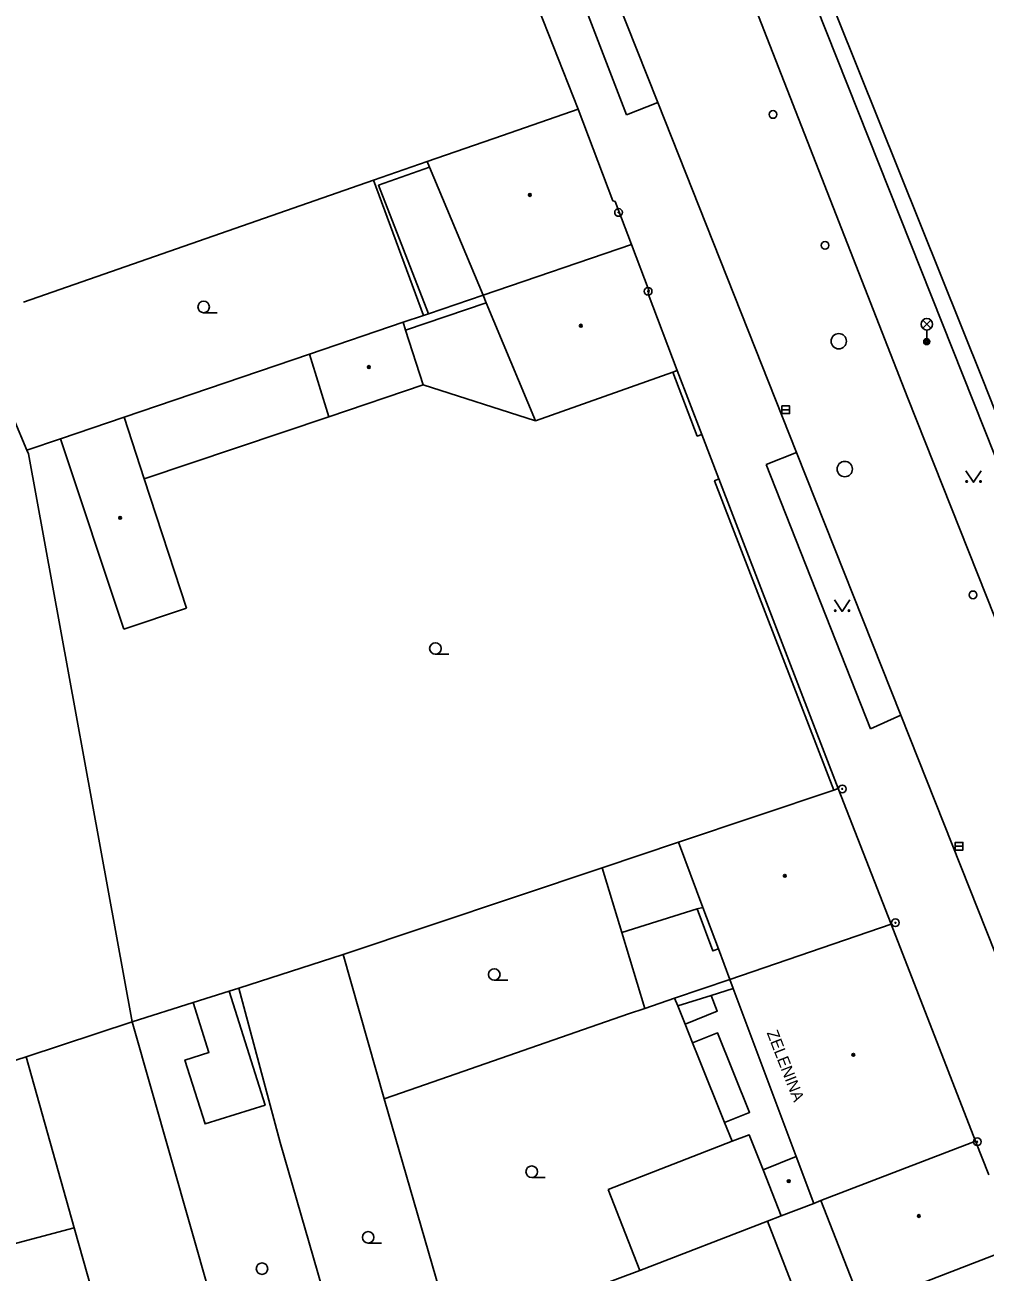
# Model space of a CAD drawing. Extents: x -596229 to -595156, y -1161237 to -1159376.
# Drawn here: x -595508.6 to -595446.1, y -1160544.6 to -1160463.4 of the extents above; entities that cross this region are included whole.
import ezdxf

# ---------------------------------------------------------------- set-up
doc = ezdxf.new("R2010")
doc.units = 0
for name, color, linetype in [('Level 25', 7, 'Continuous'), ('Level 27', 7, 'Continuous'), ('Level 28', 7, 'Continuous'), ('Level 33', 7, 'Continuous'), ('Level 36', 7, 'Continuous'), ('Level 39', 7, 'Continuous'), ('TM - budovy zdene_ betonove - VP', 7, 'Continuous'), ('TM - chodniky - VP', 7, 'Continuous'), ('TM - komunikace - VP', 7, 'Continuous'), ('TM - letecke snimky - pomocna linie', 7, 'Continuous'), ('TM - plot drateny_ kovovy - VP', 7, 'Continuous'), ('TM - podezdivka plotu - VP', 7, 'Continuous'), ('TM - popis objektu', 7, 'Continuous'), ('TM - rozhrani ploch obecne - VP', 7, 'Continuous'), ('TM - vjezd na pozemek', 7, 'Continuous'), ('TM - zabradli - VP', 7, 'Continuous')]:
    doc.layers.add(name, color=color, linetype=linetype)

msp = doc.modelspace()

# ---------------------------------------------------------------- linework, layer by layer
at = {"layer": 'Level 25'}
for centre, radius in [((-595469.93, -1160475.62), 0.25), ((-595469.93, -1160475.62), 0.0303), ((-595468, -1160480.75), 0.25), ((-595468, -1160480.75), 0.0303), ((-595455.36, -1160513.14), 0.25), ((-595455.36, -1160513.14), 0.0303), ((-595451.9, -1160521.85), 0.25), ((-595451.9, -1160521.85), 0.0303), ((-595446.57, -1160536.11), 0.25), ((-595446.57, -1160536.11), 0.0303)]:
    msp.add_circle(centre, radius, dxfattribs=at)
at = {"layer": 'Level 27'}
for p, q in [((-595459.29, -1160488.46), (-595458.79, -1160488.46)), ((-595448.01, -1160516.87), (-595447.51, -1160516.87))]:
    msp.add_line(p, q, dxfattribs=at)
for points in [[(-595459.29, -1160488.71), (-595458.79, -1160488.71), (-595458.79, -1160488.21), (-595459.29, -1160488.21)], [(-595448.01, -1160517.12), (-595447.51, -1160517.12), (-595447.51, -1160516.62), (-595448.01, -1160516.62)]]:
    msp.add_lwpolyline(points, close=True, dxfattribs=at)
for centre in [(-595455.59, -1160484), (-595455.2, -1160492.32)]:
    msp.add_circle(centre, 0.5, dxfattribs=at)
at = {"layer": 'Level 28'}
for centre in [(-595459.87, -1160469.24), (-595456.48, -1160477.76), (-595446.85, -1160500.51)]:
    msp.add_circle(centre, 0.25, dxfattribs=at)
at = {"layer": 'Level 33'}
for p, q in [((-595450.125, -1160483.16), (-595449.595, -1160482.63)), ((-595450.125, -1160482.63), (-595449.595, -1160483.16)), ((-595449.86, -1160483.27), (-595449.86, -1160484.02))]:
    msp.add_line(p, q, dxfattribs=at)
for centre, radius in [((-595449.86, -1160482.895), 0.375), ((-595449.86, -1160484.02), 0.2), ((-595449.86, -1160484.02), 0.145), ((-595449.86, -1160484.02), 0.0876)]:
    msp.add_circle(centre, radius, dxfattribs=at)
at = {"layer": 'Level 36'}
for p, q in [((-595496.94, -1160482.145), (-595496.065, -1160482.145)), ((-595481.85, -1160504.375), (-595480.975, -1160504.375)), ((-595478.02, -1160525.595), (-595477.145, -1160525.595)), ((-595475.58, -1160538.435), (-595474.705, -1160538.435)), ((-595486.23, -1160542.705), (-595485.355, -1160542.705))]:
    msp.add_line(p, q, dxfattribs=at)
for points in [[(-595447.31, -1160492.43), (-595446.81, -1160493.18), (-595446.31, -1160492.43)], [(-595455.87, -1160500.84), (-595455.37, -1160501.59), (-595454.87, -1160500.84)]]:
    msp.add_lwpolyline(points, dxfattribs=at)
for centre, radius in [((-595496.94, -1160481.77), 0.375), ((-595447.26, -1160493.13), 0.05), ((-595446.361, -1160493.13), 0.05), ((-595455.82, -1160501.54), 0.05), ((-595454.921, -1160501.54), 0.05), ((-595481.85, -1160504), 0.375), ((-595478.02, -1160525.22), 0.375), ((-595475.58, -1160538.06), 0.375), ((-595486.23, -1160542.33), 0.375), ((-595493.14, -1160544.37), 0.375)]:
    msp.add_circle(centre, radius, dxfattribs=at)
at = {"layer": 'Level 39'}
for centre, radius in [((-595475.7, -1160474.48), 0.09), ((-595475.7, -1160474.48), 0.0398), ((-595472.38, -1160482.99), 0.09), ((-595472.38, -1160482.99), 0.0398), ((-595486.18, -1160485.68), 0.09), ((-595486.18, -1160485.68), 0.0398), ((-595502.38, -1160495.5), 0.09), ((-595502.38, -1160495.5), 0.0398), ((-595459.1, -1160518.8), 0.09), ((-595459.1, -1160518.8), 0.0398), ((-595454.64, -1160530.45), 0.09), ((-595454.64, -1160530.45), 0.0398), ((-595458.85, -1160538.67), 0.09), ((-595458.85, -1160538.67), 0.0398), ((-595450.37, -1160540.94), 0.09), ((-595450.37, -1160540.94), 0.0398)]:
    msp.add_circle(centre, radius, dxfattribs=at)
at = {"layer": 'TM - budovy zdene_ betonove - VP'}
for points in [[(-595477.49, -1160470.61), (-595472.56, -1160468.9)], [(-595472.56, -1160468.9), (-595470.3, -1160474.86)], [(-595477.49, -1160470.61), (-595482.39, -1160472.3)], [(-595482.23, -1160472.67), (-595482.39, -1160472.3)], [(-595478.75, -1160481), (-595482.23, -1160472.67)], [(-595470.3, -1160474.86), (-595470.14, -1160474.91)], [(-595470.14, -1160474.91), (-595469.08, -1160477.71)], [(-595478.75, -1160481), (-595469.08, -1160477.71)], [(-595469.08, -1160477.71), (-595467.94, -1160480.74)], [(-595467.94, -1160480.74), (-595468, -1160480.92)], [(-595478.54, -1160481.51), (-595478.75, -1160481)], [(-595475.33, -1160489.19), (-595478.54, -1160481.51)], [(-595468, -1160480.92), (-595466.11, -1160485.91)], [(-595490.05, -1160484.84), (-595483.95, -1160482.77)], [(-595483.95, -1160482.77), (-595483.79, -1160483.27)], [(-595483.79, -1160483.27), (-595482.64, -1160486.84)], [(-595488.78, -1160488.92), (-595490.05, -1160484.84)], [(-595475.33, -1160489.19), (-595466.4, -1160486.01)], [(-595466.4, -1160486.01), (-595466.11, -1160485.91)], [(-595482.64, -1160486.84), (-595488.78, -1160488.92)], [(-595502.11, -1160488.94), (-595506.25, -1160490.35)], [(-595502.11, -1160488.94), (-595500.82, -1160492.96)], [(-595506.25, -1160490.35), (-595502.14, -1160502.75)], [(-595498.05, -1160501.37), (-595500.82, -1160492.96)], [(-595502.14, -1160502.75), (-595498.05, -1160501.37)], [(-595455.92, -1160513.22), (-595466.03, -1160516.61)], [(-595455.62, -1160513.12), (-595455.92, -1160513.22)], [(-595455.62, -1160513.12), (-595452.18, -1160521.94)], [(-595464.44, -1160520.85), (-595466.03, -1160516.61)], [(-595463.43, -1160523.55), (-595464.44, -1160520.85)], [(-595462.69, -1160525.54), (-595452.18, -1160521.94)], [(-595452.18, -1160521.94), (-595446.68, -1160536.06)], [(-595462.69, -1160525.54), (-595463.43, -1160523.55)], [(-595462.47, -1160526.13), (-595462.69, -1160525.54)], [(-595458.37, -1160537.06), (-595462.47, -1160526.13)], [(-595446.68, -1160536.06), (-595456.76, -1160539.94)], [(-595446.68, -1160536.06), (-595445.82, -1160538.27)], [(-595458.37, -1160537.06), (-595460.51, -1160537.94)], [(-595457.22, -1160540.12), (-595458.37, -1160537.06)], [(-595460.51, -1160537.94), (-595459.34, -1160540.93)], [(-595459.34, -1160540.93), (-595457.22, -1160540.12)], [(-595456.76, -1160539.94), (-595457.22, -1160540.12)], [(-595454.07, -1160546.82), (-595456.76, -1160539.94)], [(-595454.07, -1160546.82), (-595444.02, -1160542.93)]]:
    msp.add_lwpolyline(points, dxfattribs=at)
at = {"layer": 'TM - chodniky - VP'}
for points in [[(-595469.4, -1160469.27), (-595477.45, -1160448.37)], [(-595467.38, -1160468.47), (-595469.4, -1160469.27)], [(-595460.32, -1160492.03), (-595458.34, -1160491.24)], [(-595453.53, -1160509.22), (-595460.32, -1160492.03)], [(-595451.54, -1160508.35), (-595453.53, -1160509.22)]]:
    msp.add_lwpolyline(points, dxfattribs=at)
at = {"layer": 'TM - komunikace - VP'}
for points in [[(-595463.8, -1160442.64), (-595446.22, -1160486.51), (-595430.42, -1160526.44), (-595423.77, -1160543.27)], [(-595428.51, -1160544.53), (-595435.25, -1160527.61), (-595451.09, -1160487.71), (-595467.93, -1160444.62)], [(-595467.38, -1160468.47), (-595475.54, -1160447.91)], [(-595458.34, -1160491.24), (-595467.38, -1160468.47)], [(-595451.54, -1160508.35), (-595458.34, -1160491.24)], [(-595438.72, -1160540.64), (-595451.54, -1160508.35)]]:
    msp.add_lwpolyline(points, dxfattribs=at)
at = {"layer": 'TM - letecke snimky - pomocna linie'}
for points in [[(-595475.16, -1160462.3), (-595472.56, -1160468.9)], [(-595497.62, -1160527.05), (-595496.6, -1160530.3), (-595498.16, -1160530.79), (-595496.85, -1160534.95), (-595492.94, -1160533.72), (-595495.28, -1160526.31)], [(-595465.6, -1160528.45), (-595463.5, -1160527.61), (-595463.89, -1160526.58)], [(-595463.02, -1160534.85), (-595461.4, -1160534.2), (-595463.48, -1160529.02), (-595465.11, -1160529.67)]]:
    msp.add_lwpolyline(points, dxfattribs=at)
at = {"layer": 'TM - plot drateny_ kovovy - VP'}
for points in [[(-595466.4, -1160486.01), (-595464.8, -1160490.18), (-595464.51, -1160490.07)], [(-595463.39, -1160492.96), (-595463.68, -1160493.08), (-595455.92, -1160513.22)], [(-595508.49, -1160530.58), (-595501.6, -1160528.3)], [(-595505.37, -1160541.72), (-595508.49, -1160530.58)], [(-595512.16, -1160543.52), (-595505.37, -1160541.72)]]:
    msp.add_lwpolyline(points, dxfattribs=at)
at = {"layer": 'TM - podezdivka plotu - VP'}
for points in [[(-595466.11, -1160485.91), (-595464.51, -1160490.07)], [(-595463.39, -1160492.96), (-595455.62, -1160513.12)]]:
    msp.add_lwpolyline(points, dxfattribs=at)
at = {"layer": 'TM - rozhrani ploch obecne - VP'}
for points in [[(-595482.39, -1160472.3), (-595485.89, -1160473.52)], [(-595482.31, -1160482.21), (-595485.55, -1160473.85), (-595482.23, -1160472.67)], [(-595485.89, -1160473.52), (-595508.66, -1160481.45)], [(-595485.89, -1160473.52), (-595482.63, -1160482.32)], [(-595478.54, -1160481.51), (-595483.79, -1160483.27)], [(-595482.31, -1160482.21), (-595478.75, -1160481)], [(-595482.63, -1160482.32), (-595483.95, -1160482.77)], [(-595482.63, -1160482.32), (-595482.31, -1160482.21)], [(-595512.03, -1160482.58), (-595508.45, -1160491.1)], [(-595490.05, -1160484.84), (-595502.11, -1160488.94)], [(-595482.64, -1160486.84), (-595475.33, -1160489.19)], [(-595500.82, -1160492.96), (-595488.78, -1160488.92)], [(-595506.25, -1160490.35), (-595508.45, -1160491.1)], [(-595508.45, -1160491.1), (-595508.35, -1160491.32)], [(-595508.35, -1160491.32), (-595501.6, -1160528.3)], [(-595466.03, -1160516.61), (-595471, -1160518.27)], [(-595471, -1160518.27), (-595487.86, -1160523.92)], [(-595471, -1160518.27), (-595469.72, -1160522.49)], [(-595469.72, -1160522.49), (-595464.81, -1160520.95)], [(-595464.81, -1160520.95), (-595464.44, -1160520.85)], [(-595463.43, -1160523.55), (-595463.78, -1160523.69), (-595464.81, -1160520.95)], [(-595469.72, -1160522.49), (-595468.22, -1160527.43)], [(-595487.86, -1160523.92), (-595494.65, -1160526.11)], [(-595485.19, -1160533.31), (-595487.86, -1160523.92)], [(-595466.28, -1160526.76), (-595462.69, -1160525.54)], [(-595495.28, -1160526.31), (-595497.62, -1160527.05)], [(-595494.65, -1160526.11), (-595495.28, -1160526.31)], [(-595494.65, -1160526.11), (-595491.95, -1160536.15)], [(-595463.89, -1160526.58), (-595462.47, -1160526.13)], [(-595497.62, -1160527.05), (-595501.6, -1160528.3)], [(-595468.22, -1160527.43), (-595466.28, -1160526.76)], [(-595466.28, -1160526.76), (-595466.07, -1160527.27)], [(-595466.07, -1160527.27), (-595463.89, -1160526.58)], [(-595482.99, -1160532.55), (-595469.27, -1160527.79)], [(-595469.27, -1160527.79), (-595468.22, -1160527.43)], [(-595466.07, -1160527.27), (-595465.6, -1160528.45)], [(-595491.49, -1160563.77), (-595501.6, -1160528.3)], [(-595465.6, -1160528.45), (-595465.11, -1160529.67)], [(-595465.11, -1160529.67), (-595464.74, -1160530.59)], [(-595508.49, -1160530.58), (-595530.85, -1160537.74)], [(-595464.74, -1160530.59), (-595463.02, -1160534.85)], [(-595485.19, -1160533.31), (-595482.99, -1160532.55)], [(-595480.6, -1160549.13), (-595485.19, -1160533.31)], [(-595463.02, -1160534.85), (-595462.53, -1160536.08)], [(-595462.53, -1160536.08), (-595470.6, -1160539.22)], [(-595462.53, -1160536.08), (-595461.42, -1160535.66), (-595460.51, -1160537.94)], [(-595491.95, -1160536.15), (-595487.34, -1160552.14)], [(-595470.6, -1160539.22), (-595468.55, -1160544.48)], [(-595459.34, -1160540.93), (-595460.23, -1160541.28)], [(-595505.37, -1160541.72), (-595500.96, -1160557.29)], [(-595468.55, -1160544.48), (-595460.23, -1160541.28)], [(-595460.23, -1160541.28), (-595457.55, -1160548.16)], [(-595468.55, -1160544.48), (-595474.18, -1160546.59)]]:
    msp.add_lwpolyline(points, dxfattribs=at)
at = {"layer": 'TM - vjezd na pozemek'}
msp.add_lwpolyline([(-595463.39, -1160492.96), (-595464.51, -1160490.07)], dxfattribs=at)
at = {"layer": 'TM - zabradli - VP'}
msp.add_lwpolyline([(-595465.96, -1160439.77), (-595413.33, -1160572.18)], dxfattribs=at)

# ---------------------------------------------------------------- texts
at = {"layer": 'TM - popis objektu'}
msp.add_text('ZELENINA', height=0.75, rotation=291.35, dxfattribs=at).set_placement((-595460.29, -1160529.01))

doc.saveas('drawing.dxf')
